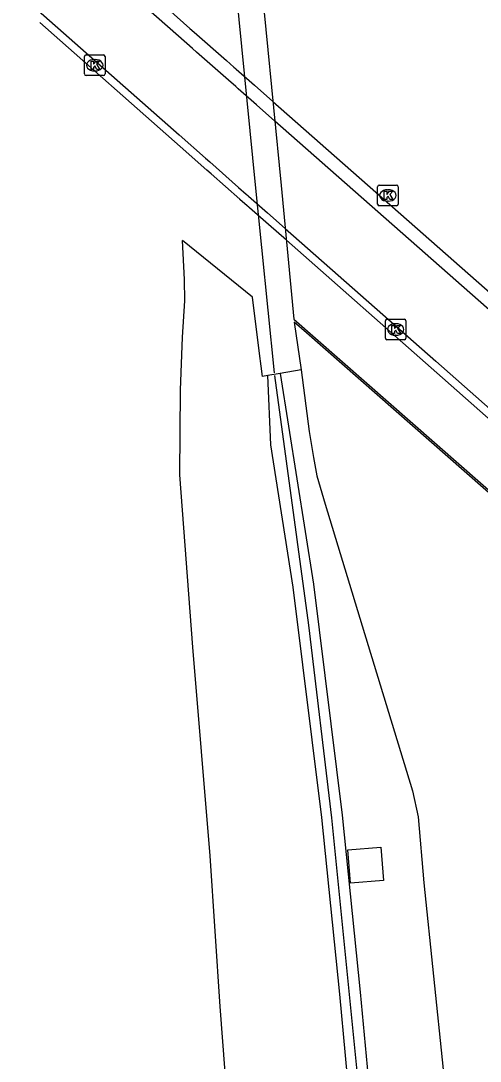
# Model space of a CAD drawing. Extents: x 157692 to 159670, y 381454 to 383289.
# Drawn here: x 157768.4 to 157790.8, y 382279.8 to 382330.6 of the extents above; entities that cross this region are included whole.
import ezdxf

# ---------------------------------------------------------------- set-up
doc = ezdxf.new("R2010")
doc.units = 0
for name, color, linetype in [('IMGEO_Berm_groen', 7, 'Continuous'), ('IMGEO_Geluidsscherm', 7, 'Continuous'), ('IMGEO_Kolk', 7, 'Continuous'), ('IMGEO_Muur', 7, 'Continuous'), ('IMGEO_Rijbaan_autosnelweg', 7, 'Continuous'), ('IMGEO_Rijbaan_autoweg', 7, 'Continuous')]:
    doc.layers.add(name, color=color, linetype=linetype)

msp = doc.modelspace()

# ---------------------------------------------------------------- linework, layer by layer
at = {"layer": 'IMGEO_Berm_groen'}
for points in [[(157780.405, 382313.282), (157780.143, 382313.237), (157780.079, 382313.752), (157780.004, 382314.355), (157779.66, 382317.114), (157776.247, 382319.867)], [(157782.036, 382313.559), (157781.004, 382313.383)], [(157786.043, 382288.663), (157784.429, 382288.533), (157784.299, 382290.15), (157785.912, 382290.28), (157786.043, 382288.663)]]:
    msp.add_lwpolyline(points, dxfattribs=at)
at = {"layer": 'IMGEO_Geluidsscherm'}
for points in [[(157780.726, 382313.415), (157779.804, 382322.595), (157778.591, 382334.79), (157777.338, 382347.735), (157776.169, 382359.89), (157774.698, 382375.549)], [(157787.088, 382255.504), (157786.036, 382266.64), (157784.753, 382279.354), (157783.531, 382291.716), (157782.404, 382301.112), (157780.738, 382313.294)]]:
    msp.add_lwpolyline(points, dxfattribs=at)
at = {"layer": 'IMGEO_Kolk'}
for p, q in [((157771.463, 382327.997), (157771.463, 382328.849)), ((157771.538, 382328.923), (157772.39, 382328.923)), ((157771.951, 382328.703), (157771.976, 382328.703)), ((157772.464, 382328.849), (157772.464, 382327.997)), ((157771.974, 382328.143), (157771.949, 382328.143)), ((157772.39, 382327.923), (157771.538, 382327.923)), ((157785.756, 382321.647), (157785.756, 382322.499)), ((157785.831, 382322.573), (157786.683, 382322.573)), ((157786.757, 382322.499), (157786.757, 382321.647)), ((157786.244, 382322.353), (157786.269, 382322.353)), ((157786.683, 382321.573), (157785.831, 382321.573)), ((157786.267, 382321.793), (157786.242, 382321.793)), ((157786.137, 382315.108), (157786.137, 382315.96)), ((157786.212, 382316.034), (157787.064, 382316.034)), ((157787.138, 382315.96), (157787.138, 382315.108)), ((157786.625, 382315.814), (157786.65, 382315.814)), ((157787.064, 382315.034), (157786.212, 382315.034)), ((157786.648, 382315.254), (157786.623, 382315.254))]:
    msp.add_line(p, q, dxfattribs=at)
for points in [[(157771.463, 382327.997), (157771.463, 382328.849)], [(157771.538, 382328.923), (157772.39, 382328.923)], [(157771.784, 382328.623), (157771.907, 382328.623), (157771.907, 382328.472), (157772.037, 382328.623), (157772.201, 382328.623), (157772.055, 382328.472), (157772.208, 382328.223), (157772.056, 382328.223), (157771.971, 382328.387), (157771.907, 382328.32), (157771.907, 382328.223), (157771.784, 382328.223), (157771.784, 382328.623)], [(157772.464, 382328.849), (157772.464, 382327.997)], [(157772.39, 382327.923), (157771.538, 382327.923)], [(157785.756, 382321.647), (157785.756, 382322.499)], [(157785.831, 382322.573), (157786.683, 382322.573)], [(157786.757, 382322.499), (157786.757, 382321.647)], [(157786.077, 382322.273), (157786.2, 382322.273), (157786.2, 382322.122), (157786.33, 382322.273), (157786.494, 382322.273), (157786.348, 382322.122), (157786.501, 382321.873), (157786.349, 382321.873), (157786.264, 382322.037), (157786.2, 382321.97), (157786.2, 382321.873), (157786.077, 382321.873), (157786.077, 382322.273)], [(157786.683, 382321.573), (157785.831, 382321.573)], [(157786.137, 382315.108), (157786.137, 382315.96)], [(157786.212, 382316.034), (157787.064, 382316.034)], [(157787.138, 382315.96), (157787.138, 382315.108)], [(157786.458, 382315.734), (157786.581, 382315.734), (157786.581, 382315.583), (157786.711, 382315.734), (157786.875, 382315.734), (157786.729, 382315.583), (157786.882, 382315.334), (157786.73, 382315.334), (157786.645, 382315.498), (157786.581, 382315.431), (157786.581, 382315.334), (157786.458, 382315.334), (157786.458, 382315.734)], [(157787.064, 382315.034), (157786.212, 382315.034)]]:
    msp.add_lwpolyline(points, dxfattribs=at)
for centre, start, end in [((157771.54, 382328.847), 91.552, 178.448), ((157771.54, 382328.847), 91.552, 178.448), ((157772.388, 382328.847), 1.552, 88.448), ((157772.388, 382328.847), 1.552, 88.448), ((157771.54, 382327.999), 181.552, 268.448), ((157771.54, 382327.999), 181.552, 268.448), ((157772.388, 382327.999), 271.552, 358.448), ((157772.388, 382327.999), 271.552, 358.448), ((157785.833, 382322.497), 91.552, 178.448), ((157785.833, 382322.497), 91.552, 178.448), ((157786.681, 382322.497), 1.552, 88.448), ((157786.681, 382322.497), 1.552, 88.448), ((157785.833, 382321.649), 181.552, 268.448), ((157785.833, 382321.649), 181.552, 268.448), ((157786.681, 382321.649), 271.552, 358.448), ((157786.681, 382321.649), 271.552, 358.448), ((157786.214, 382315.958), 91.552, 178.448), ((157786.214, 382315.958), 91.552, 178.448), ((157787.062, 382315.958), 1.552, 88.448), ((157787.062, 382315.958), 1.552, 88.448), ((157786.214, 382315.11), 181.552, 268.448), ((157786.214, 382315.11), 181.552, 268.448), ((157787.062, 382315.11), 271.552, 358.448), ((157787.062, 382315.11), 271.552, 358.448)]:
    msp.add_arc(centre, 0.0765, start, end, dxfattribs=at)
for centre, major_axis, ratio, start_param, end_param in [((157771.95, 382328.423), (-0.387, 0.002), 0.722429, 4.712389, 7.853982), ((157771.975, 382328.423), (-0.39, 0.002), 0.717154, 1.570796, 4.712389), ((157786.243, 382322.073), (-0.387, 0.002), 0.722429, 4.712389, 7.853982), ((157786.268, 382322.073), (-0.39, 0.002), 0.717154, 1.570796, 4.712389), ((157786.624, 382315.534), (-0.387, 0.002), 0.722429, 4.712389, 7.853982), ((157786.649, 382315.534), (-0.39, 0.002), 0.717154, 1.570796, 4.712389)]:
    msp.add_ellipse(centre, major_axis=major_axis, ratio=ratio, start_param=start_param, end_param=end_param, dxfattribs=at)
at = {"layer": 'IMGEO_Muur'}
for points in [[(157768.356, 382337.484), (157775.527, 382331.167), (157776.605, 382330.218), (157776.814, 382330.034), (157778.388, 382328.647), (157778.741, 382328.336), (157778.823, 382328.264), (157778.856, 382328.234), (157779.745, 382327.452), (157780.651, 382326.653), (157787.972, 382320.204), (157799.666, 382309.902), (157800.009, 382309.6), (157802.718, 382307.214), (157803.316, 382306.686), (157815.338, 382296.096), (157821.508, 382290.661), (157822.307, 382289.957), (157822.544, 382289.748), (157822.889, 382289.444), (157825.191, 382287.416), (157825.496, 382287.148), (157826.801, 382285.998), (157841.313, 382273.214)], [(157841.396, 382272.273), (157826.889, 382285.051), (157825.591, 382286.195), (157825.283, 382286.465), (157822.983, 382288.492), (157822.633, 382288.8), (157822.4, 382289.005), (157821.599, 382289.711), (157815.422, 382295.152), (157803.404, 382305.737), (157802.813, 382306.258), (157800.096, 382308.652), (157799.766, 382308.942), (157788.077, 382319.239), (157780.744, 382325.698), (157779.843, 382326.492), (157778.949, 382327.279), (157778.916, 382327.308), (157778.835, 382327.38), (157778.481, 382327.691), (157776.931, 382329.057), (157776.722, 382329.241), (157775.636, 382330.197), (157768.487, 382336.494)], [(157769.201, 382331.09), (157769.201, 382331.09), (157776.077, 382325.023), (157777.362, 382323.89), (157777.571, 382323.705), (157778.98, 382322.462), (157779.346, 382322.139), (157779.427, 382322.068), (157779.456, 382322.042), (157780.38, 382321.227), (157781.252, 382320.457), (157788.589, 382313.983), (157800.321, 382303.633), (157800.58, 382303.404), (157803.314, 382300.991), (157803.891, 382300.482), (157815.891, 382289.894), (157822.111, 382284.407), (157822.922, 382283.69), (157823.129, 382283.508), (157823.505, 382283.176), (157825.801, 382281.151), (157826.123, 382280.867), (157827.385, 382279.753)], [(157827.44, 382279.172), (157826.181, 382280.282), (157825.858, 382280.568), (157823.562, 382282.593), (157823.184, 382282.928), (157822.979, 382283.108), (157822.167, 382283.825), (157815.943, 382289.318), (157803.945, 382299.907), (157803.362, 382300.422), (157800.633, 382302.83), (157800.381, 382303.052), (157788.639, 382313.416), (157781.307, 382319.886), (157780.439, 382320.653), (157779.511, 382321.471), (157779.483, 382321.497), (157779.402, 382321.568), (157779.045, 382321.882), (157779.034, 382321.892), (157777.641, 382323.122), (157777.432, 382323.307), (157776.123, 382324.462), (157769.278, 382330.502)], [(157781.004, 382313.383), (157780.405, 382313.282)], [(157781.004, 382313.383), (157782.632, 382303.11), (157784.026, 382291.846), (157784.903, 382283.21), (157786.02, 382271.241), (157786.993, 382261.209)], [(157786.641, 382254.093), (157785.997, 382261.115), (157785.025, 382271.146), (157783.908, 382283.113), (157783.032, 382291.734), (157781.642, 382302.97), (157780.542, 382309.909), (157780.405, 382313.282)]]:
    msp.add_lwpolyline(points, dxfattribs=at)
at = {"layer": 'IMGEO_Rijbaan_autosnelweg'}
for points in [[(157776.265, 382371.904), (157777.22, 382361.912), (157778.682, 382346.829), (157779.078, 382342.63), (157779.939, 382333.99), (157781.049, 382322.564), (157781.676, 382316.039), (157794.333, 382304.938), (157800.78, 382299.284), (157800.256, 382304.162), (157799.503, 382311.846), (157798.791, 382318.756), (157797.905, 382326.777), (157797.215, 382334.091), (157796.63, 382339.975), (157796.059, 382345.845), (157795.075, 382355.289), (157788.817, 382360.817), (157776.265, 382371.904)], [(157800.872, 382297.702), (157800.796, 382299.137), (157800.433, 382299.455), (157794.347, 382304.793), (157782.284, 382315.373), (157781.69, 382315.894), (157782.036, 382313.559)], [(157782.036, 382313.559), (157782.411, 382310.55), (157782.636, 382309.284), (157782.798, 382308.403), (157783.202, 382307.017), (157785.01, 382301.084), (157787.463, 382293.031), (157787.731, 382291.767), (157788.017, 382288.538), (157788.946, 382279.443), (157789.707, 382271.07), (157790.049, 382267.361)]]:
    msp.add_lwpolyline(points, dxfattribs=at)
at = {"layer": 'IMGEO_Rijbaan_autoweg'}
msp.add_lwpolyline([(157779.881, 382259.802), (157779.256, 382266.702), (157778.666, 382274.825), (157778.085, 382282.518), (157777.594, 382289.857), (157776.738, 382300.033), (157776.104, 382308.441), (157776.143, 382312.577), (157776.249, 382315.167), (157776.357, 382316.924), (157776.344, 382317.972), (157776.247, 382319.867)], dxfattribs=at)

doc.saveas('drawing.dxf')
